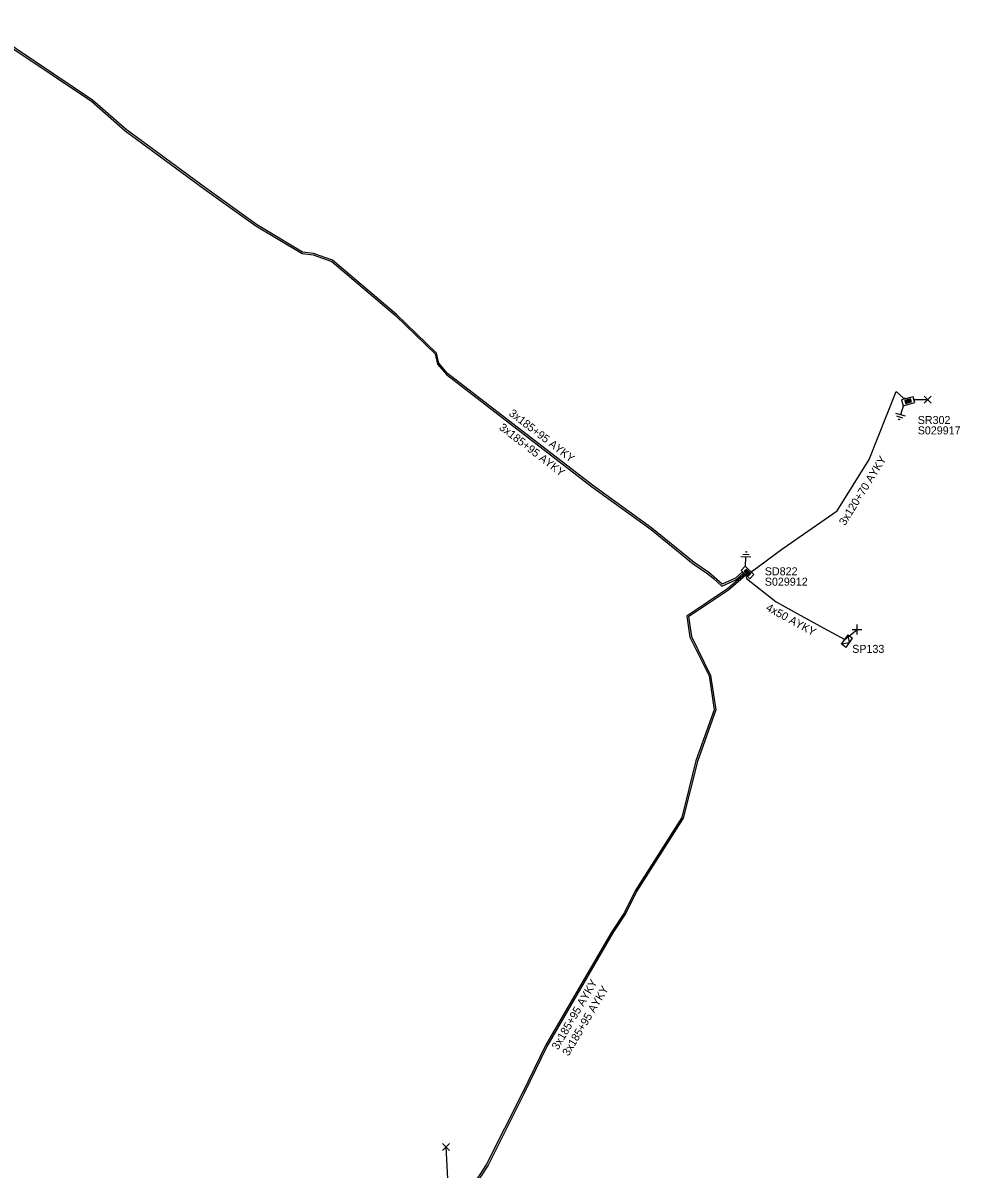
# Model space of a CAD drawing. Extents: x -788458 to -786145, y -1154772 to -1152372.
# Drawn here: x -787247.4 to -787130.3, y -1153372.3 to -1153229.1 of the extents above; entities that cross this region are included whole.
import ezdxf

# ---------------------------------------------------------------- set-up
doc = ezdxf.new("R2010")
doc.units = 0
for name, color, linetype in [('Vrstva 1', 7, 'Continuous'), ('Vrstva 14', 7, 'Continuous'), ('Vrstva 15', 7, 'Continuous'), ('Vrstva 28', 7, 'Continuous'), ('Vrstva 29', 7, 'Continuous'), ('Vrstva 30', 7, 'Continuous'), ('Vrstva 31', 7, 'Continuous'), ('Vrstva 33', 7, 'Continuous'), ('Vrstva 34', 7, 'Continuous'), ('Vrstva 5', 7, 'Continuous'), ('Vrstva 52', 7, 'Continuous'), ('Vrstva 54', 7, 'Continuous'), ('Vrstva 59', 7, 'Continuous'), ('Vrstva 6', 7, 'Continuous'), ('Vrstva 8', 7, 'Continuous'), ('Vrstva 9', 7, 'Continuous')]:
    doc.layers.add(name, color=color, linetype=linetype)

# ---------------------------------------------------------------- blocks, each defined once
blk = doc.blocks.new('NN800')
at = {"layer": 'Vrstva 1'}
for points in [[(-0.44, 0.44), (0.44, -0.44)], [(-0.44, -0.44), (0.44, 0.44)]]:
    blk.add_lwpolyline(points, dxfattribs=at)
blk = doc.blocks.new('NN620')
at = {"layer": 'Vrstva 8'}
for points in [[(0.75, 0), (-0.75, 0)], [(-0.75, 0), (-0.75, -0.75)], [(0.75, -0.75), (0.75, 0)], [(-0.75, -0.75), (0.75, -0.75)], [(0.37, -0.18), (-0.38, -0.18)], [(-0.38, -0.18), (-0.38, -0.56)], [(-0.38, -0.56), (0.37, -0.56)], [(0.32, -0.23), (-0.33, -0.23)], [(-0.33, -0.23), (-0.33, -0.51)], [(-0.33, -0.51), (0.32, -0.51)], [(0.27, -0.27), (-0.28, -0.27)], [(-0.28, -0.27), (-0.28, -0.46)], [(-0.28, -0.46), (0.27, -0.46)], [(0.23, -0.32), (-0.23, -0.32)], [(-0.23, -0.32), (-0.23, -0.42)], [(-0.23, -0.42), (0.23, -0.42)], [(-0.19, -0.37), (0.19, -0.37)], [(0.23, -0.42), (0.23, -0.32)], [(0.27, -0.46), (0.27, -0.27)], [(0.32, -0.51), (0.32, -0.23)], [(0.37, -0.56), (0.37, -0.18)]]:
    blk.add_lwpolyline(points, dxfattribs=at)
blk = doc.blocks.new('NN630')
at = {"layer": 'Vrstva 9'}
for points in [[(0, -0.7), (-0.7, 0)], [(-0.7, -0.7), (-0.7, 0), (0.7, 0), (0.7, -0.7)], [(-0.7, -0.7), (0.7, -0.7)], [(0, -0.7), (0.7, 0)]]:
    blk.add_lwpolyline(points, dxfattribs=at)
blk = doc.blocks.new('NN810')
at = {"layer": 'Vrstva 14'}
for points in [[(0, -0.64), (0, -1.89)], [(0.63, -1.89), (-0.62, -1.89)], [(0.39, -2.2), (-0.4, -2.2)], [(0, -2.52), (-0.12, -2.52)], [(0.14, -2.52), (0, -2.52)]]:
    blk.add_lwpolyline(points, dxfattribs=at)

msp = doc.modelspace()

# ---------------------------------------------------------------- linework, layer by layer
at = {"layer": 'Vrstva 5'}
for points in [[(-787253.19, -1153229.26), (-787238.8, -1153238.89), (-787234.6, -1153242.58), (-787224.69, -1153249.85), (-787218.27, -1153254.45), (-787212.49, -1153257.92), (-787211.11, -1153258.09), (-787208.76, -1153258.91), (-787200.82, -1153265.65), (-787195.86, -1153270.44), (-787195.56, -1153271.71), (-787194.45, -1153273.02), (-787176.33, -1153286.99), (-787168.88, -1153292.39), (-787163.61, -1153296.66), (-787161.79, -1153297.9), (-787161.52, -1153298.14), (-787161.13, -1153298.47), (-787160.01, -1153299.45), (-787158.72, -1153298.87), (-787158.2, -1153298.64), (-787157.31, -1153297.82)], [(-787157.44, -1153297.67), (-787158.31, -1153298.47), (-787159.97, -1153299.21), (-787161.67, -1153297.74), (-787163.49, -1153296.5), (-787168.76, -1153292.23), (-787176.21, -1153286.83), (-787194.31, -1153272.88), (-787195.38, -1153271.61), (-787195.68, -1153270.34), (-787200.68, -1153265.51), (-787208.66, -1153258.73), (-787211.07, -1153257.89), (-787212.43, -1153257.72), (-787218.17, -1153254.29), (-787224.57, -1153249.69), (-787234.48, -1153242.42), (-787238.68, -1153238.73), (-787253.07, -1153229.1)], [(-787156.4, -1153297.73), (-787152.4, -1153294.74), (-787145.62, -1153290.06), (-787141.62, -1153283.64), (-787138.24, -1153275.13), (-787137.38, -1153275.92), (-787136.85, -1153276)], [(-787157.14, -1153297.94), (-787159.33, -1153299.78), (-787164.4, -1153303.19), (-787164.03, -1153305.81), (-787161.63, -1153310.67), (-787160.98, -1153314.89), (-787163.26, -1153321.29), (-787165.03, -1153328.34), (-787170.88, -1153337.5), (-787172.21, -1153340.21), (-787173.82, -1153342.68), (-787182.08, -1153356.85), (-787184.92, -1153362.73), (-787189.42, -1153371.68), (-787191.57, -1153374.96), (-787192.05, -1153375.7), (-787192.6, -1153376.53), (-787193.97, -1153375.85), (-787194.15, -1153375.87)], [(-787157.02, -1153298.1), (-787159.21, -1153299.94), (-787164.18, -1153303.29), (-787163.83, -1153305.75), (-787161.43, -1153310.61), (-787160.78, -1153314.91), (-787163.06, -1153321.35), (-787164.85, -1153328.42), (-787170.7, -1153337.6), (-787172.03, -1153340.31), (-787173.64, -1153342.78), (-787181.9, -1153356.95), (-787184.74, -1153362.81), (-787189.24, -1153371.78), (-787191.4, -1153375.07)]]:
    msp.add_lwpolyline(points, dxfattribs=at)
at = {"layer": 'Vrstva 52'}
msp.add_lwpolyline([(-787156.86, -1153298.23), (-787156.99, -1153298.33), (-787156.94, -1153298.5), (-787153.25, -1153301.41), (-787150.63, -1153302.86), (-787147.28, -1153304.69), (-787146.22, -1153305.27), (-787144.66, -1153306.13)], dxfattribs=at)
at = {"layer": 'Vrstva 59'}
for points in [[(-787136.13, -1153276.13), (-787134.3, -1153276.16)], [(-787144.66, -1153306.13), (-787143.14, -1153304.89)], [(-787194.15, -1153375.87), (-787194.48, -1153369.5)]]:
    msp.add_lwpolyline(points, dxfattribs=at)

# ---------------------------------------------------------------- block references
at = {"layer": 'Vrstva 15'}
for p, rotation in [((-787137.14, -1153276.24), -16.766693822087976), ((-787157.11, -1153297.67), 177.3643105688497)]:
    msp.add_blockref('NN810', p, dxfattribs=dict(at, rotation=rotation))
at = {"layer": 'Vrstva 28'}
for p, rotation in [((-787136.85, -1153276), 15.407703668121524), ((-787157.08, -1153298.02), 136.397181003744)]:
    msp.add_blockref('NN620', p, dxfattribs=dict(at, rotation=rotation))
at = {"layer": 'Vrstva 31', "rotation": 55.491476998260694}
msp.add_blockref('NN630', (-787144.66, -1153306.13), dxfattribs=at)
at = {"layer": 'Vrstva 34'}
for p in [(-787134.3, -1153276.16), (-787194.48, -1153369.5)]:
    msp.add_blockref('NN800', p, dxfattribs=at)
at = {"layer": 'Vrstva 34', "rotation": 45}
msp.add_blockref('NN800', (-787143.14, -1153304.89), dxfattribs=at)

# ---------------------------------------------------------------- texts
at = {"layer": 'Vrstva 29'}
for s, p in [('S029917', (-787135.55, -1153280.5)), ('S029912', (-787154.66, -1153299.4))]:
    msp.add_text(s, height=1, dxfattribs=at).set_placement(p)
at = {"layer": 'Vrstva 30'}
for s, p in [('SR302', (-787135.55, -1153279.2)), ('SD822', (-787154.66, -1153298.1))]:
    msp.add_text(s, height=1, dxfattribs=at).set_placement(p)
at = {"layer": 'Vrstva 33'}
msp.add_text('SP133', height=1, dxfattribs=at).set_placement((-787143.74, -1153307.79))
at = {"layer": 'Vrstva 54'}
msp.add_text('4x50 AYKY', height=1, rotation=331.208, dxfattribs=at).set_placement((-787154.61, -1153302.43))
at = {"layer": 'Vrstva 6'}
for s, rotation, p in [('3x185+95 AYKY', 322.373, (-787186.72, -1153278.04)), ('3x185+95 AYKY', 322.373, (-787187.94, -1153279.81)), ('3x120+70 AYKY', 58.075, (-787144.63, -1153291.96)), ('3x185+95 AYKY', 59.761, (-787180.5, -1153357.46)), ('3x185+95 AYKY', 59.25, (-787179.18, -1153358.23))]:
    msp.add_text(s, height=1, rotation=rotation, dxfattribs=at).set_placement(p)

doc.saveas('drawing.dxf')
